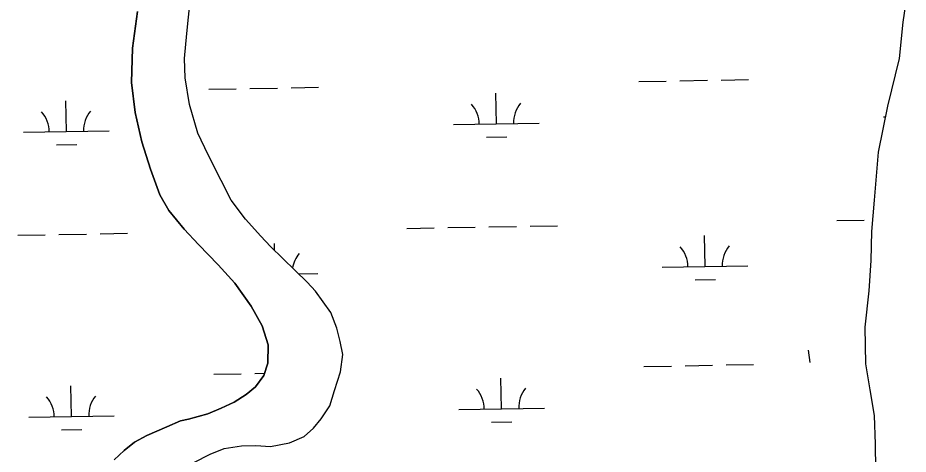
# Model space of a CAD drawing. Extents: x 3914892 to 3953151, y 242587 to 268572.
# Drawn here: x 3941622 to 3942661, y 263913 to 264422 of the extents above; entities that cross this region are included whole.
import ezdxf

# ---------------------------------------------------------------- set-up
doc = ezdxf.new("R2010")
doc.units = 0
for name, color, linetype in [('V-RIVR-EDGE', 7, 'Continuous'), ('V-TOPO-SHOR', 7, 'Continuous'), ('V-WETL-SWMP', 7, 'Continuous')]:
    doc.layers.add(name, color=color, linetype=linetype)

msp = doc.modelspace()

# ---------------------------------------------------------------- linework, layer by layer
at = {"layer": 'V-RIVR-EDGE'}
msp.add_lwpolyline([(3942544.6, 264034.4), (3942546.3, 264020)], dxfattribs=at)
at = {"layer": 'V-TOPO-SHOR'}
for points in [[(3941817.5, 264352.2), (3941816.8, 264374.6), (3941819.5, 264404), (3941831.2, 264518.4), (3941836.5, 264566.8), (3941843.4, 264628.1), (3941844.2, 264674.5), (3941843.8, 264715), (3941844.5, 264737.3), (3941844.6, 264803.4), (3941852.2, 264846.1), (3941854.2, 264883.3), (3941846.4, 264940.6), (3941836.7, 264972.9), (3941831.5, 265002.7), (3941828.1, 265034.4), (3941824.2, 265062.8), (3941821.2, 265087), (3941808.2, 265152.4)], [(3941796.2, 263944.8), (3941811.9, 263951.8), (3941821.4, 263953.7), (3941843.8, 263959.8), (3941859.6, 263966.7), (3941874.7, 263973.6), (3941888.6, 263982.3), (3941899.5, 263991.6), (3941909.3, 264004.7), (3941914.1, 264018.9), (3941914.2, 264040.6), (3941907.5, 264062.8), (3941894.4, 264085.6), (3941875.6, 264112.3), (3941856.2, 264133.7), (3941832.9, 264157.6), (3941816.4, 264175.5), (3941798.5, 264197.1), (3941787.9, 264215.4), (3941776.9, 264245.4), (3941766.9, 264277.3), (3941759.2, 264311.6), (3941754.7, 264346.7), (3941756.2, 264386.7), (3941761.8, 264429.4)], [(3941827.8, 263903), (3941846.8, 263912.8), (3941863.2, 263919.3), (3941883.1, 263922.6), (3941900.1, 263922.8), (3941917, 263921.6), (3941939.2, 263925.9), (3941956.5, 263933.6), (3941967.4, 263943.2), (3941976.3, 263954.1), (3941986.2, 263969.2), (3941991.6, 263987.3), (3941998.9, 264008.8), (3942001.5, 264029.3), (3941998.3, 264044.2), (3941994.6, 264060), (3941987.6, 264078), (3941969.6, 264102.9), (3941959.7, 264113.6), (3941945.7, 264127.3), (3941917.1, 264155.3), (3941905.9, 264167.3), (3941887.9, 264187.1), (3941871.1, 264209.3), (3941859.5, 264232.1), (3941844.2, 264262.3), (3941832.4, 264287.4), (3941822.5, 264321.1), (3941817.5, 264352.2)], [(3941734.5, 263906.1), (3941746.3, 263917.3), (3941758.4, 263927), (3941772.6, 263934.8), (3941796.2, 263944.8)]]:
    msp.add_lwpolyline(points, dxfattribs=at)
at = {"layer": 'V-WETL-SWMP'}
for p, q in [((3941819.5, 264404), (3941831.2, 264518.4)), ((3942661.3, 264460.4), (3942655, 264417.1)), ((3942655, 264417.1), (3942650.9, 264374.7)), ((3941816.8, 264374.6), (3941819.5, 264404)), ((3941817.5, 264352.2), (3941816.8, 264374.6)), ((3942650.9, 264374.7), (3942637.3, 264318.9)), ((3941822.5, 264321.1), (3941817.5, 264352.2)), ((3942346.9, 264347.8), (3942378.9, 264348.3)), ((3942394.9, 264348.6), (3942426.9, 264349.2)), ((3942442.9, 264349.5), (3942474.9, 264350.1)), ((3941845.1, 264338.8), (3941877.1, 264339.4)), ((3941893.1, 264339.6), (3941925.1, 264340.2)), ((3941941.1, 264340.5), (3941973.1, 264341.1)), ((3941678.9, 264289.4), (3941678.2, 264325.4)), ((3942180.7, 264298.4), (3942180.1, 264334.3)), ((3941832.4, 264287.4), (3941822.5, 264321.1)), ((3942637.3, 264318.9), (3942626.3, 264265.5)), ((3942632.6, 264306.4), (3942634.7, 264306.5)), ((3942130.7, 264297.5), (3942230.7, 264299.2)), ((3941628.9, 264288.5), (3941728.9, 264290.3)), ((3941844.2, 264262.3), (3941832.4, 264287.4)), ((3941667.2, 264273.7), (3941691.2, 264274.2)), ((3942169, 264282.7), (3942193, 264283.1)), ((3942626.3, 264265.5), (3942621.7, 264209.4)), ((3941859.5, 264232.1), (3941844.2, 264262.3)), ((3941871.1, 264209.3), (3941859.5, 264232.1)), ((3941887.9, 264187.1), (3941871.1, 264209.3)), ((3942621.7, 264209.4), (3942618.5, 264172.6)), ((3941905.9, 264167.3), (3941887.9, 264187.1)), ((3942577.9, 264185.4), (3942609.9, 264185.9)), ((3941670.2, 264169.1), (3941702.2, 264169.7)), ((3941718.2, 264170), (3941750.2, 264170.6)), ((3942076, 264176.4), (3942108, 264177)), ((3942124, 264177.2), (3942156, 264177.8)), ((3942172, 264178.1), (3942204, 264178.7)), ((3942220, 264179), (3942252, 264179.5)), ((3942618.5, 264172.6), (3942617.8, 264138.8)), ((3941622.2, 264168.3), (3941654.2, 264168.8)), ((3941917.1, 264155.3), (3941905.9, 264167.3)), ((3942424.2, 264131.9), (3942423.6, 264167.9)), ((3941945.7, 264127.3), (3941917.1, 264155.3)), ((3941921.9, 264150.6), (3941921.7, 264158.9)), ((3942617.8, 264138.8), (3942615.2, 264103.5)), ((3942374.2, 264131), (3942474.2, 264132.8)), ((3941959.7, 264113.6), (3941945.7, 264127.3)), ((3941949.7, 264123.4), (3941972.4, 264123.8)), ((3941969.6, 264102.9), (3941959.7, 264113.6)), ((3942412.5, 264116.2), (3942436.5, 264116.7)), ((3941987.6, 264078), (3941969.6, 264102.9)), ((3942615.2, 264103.5), (3942610.7, 264061.2)), ((3941994.6, 264060), (3941987.6, 264078)), ((3941998.3, 264044.2), (3941994.6, 264060)), ((3942610.7, 264061.2), (3942611.3, 264018.2)), ((3942001.5, 264029.3), (3941998.3, 264044.2)), ((3941998.9, 264008.8), (3942001.5, 264029.3)), ((3942352.9, 264015.1), (3942384.9, 264015.7)), ((3942400.9, 264016), (3942432.9, 264016.6)), ((3942448.9, 264016.9), (3942480.9, 264017.4)), ((3942611.3, 264018.2), (3942616.5, 263988)), ((3941851.1, 264006.2), (3941883, 264006.7)), ((3941899, 264007), (3941910.2, 264007.2)), ((3941991.6, 263987.3), (3941998.9, 264008.8)), ((3941684.8, 263956.8), (3941684.2, 263992.7)), ((3942186.7, 263965.7), (3942186, 264001.7)), ((3941986.2, 263969.2), (3941991.6, 263987.3)), ((3942616.5, 263988), (3942621.6, 263957.9)), ((3941976.3, 263954.1), (3941986.2, 263969.2)), ((3942136.7, 263964.8), (3942236.7, 263966.6)), ((3941634.9, 263955.9), (3941734.8, 263957.6)), ((3941967.4, 263943.2), (3941976.3, 263954.1)), ((3942621.6, 263957.9), (3942622.9, 263924.5)), ((3941673.1, 263941.1), (3941697.1, 263941.5)), ((3941956.5, 263933.6), (3941967.4, 263943.2)), ((3942174.9, 263950.1), (3942198.9, 263950.5)), ((3941939.2, 263925.9), (3941956.5, 263933.6)), ((3941863.2, 263919.3), (3941883.1, 263922.6)), ((3941883.1, 263922.6), (3941900.1, 263922.8)), ((3941900.1, 263922.8), (3941917, 263921.6)), ((3941917, 263921.6), (3941939.2, 263925.9)), ((3942622.9, 263924.5), (3942623.3, 263895.3)), ((3941846.8, 263912.8), (3941863.2, 263919.3))]:
    msp.add_line(p, q, dxfattribs=at)
msp.add_lwpolyline([(3941761.8, 264429.4), (3941756.2, 264386.7), (3941754.7, 264346.7), (3941759.2, 264311.6), (3941766.9, 264277.3), (3941776.9, 264245.4), (3941787.9, 264215.4), (3941798.5, 264197.1), (3941816.4, 264175.5), (3941832.9, 264157.6), (3941856.2, 264133.7), (3941875.6, 264112.3), (3941894.4, 264085.6), (3941907.5, 264062.8), (3941914.2, 264040.6), (3941914.1, 264018.9), (3941909.3, 264004.7), (3941899.5, 263991.6), (3941888.6, 263982.3), (3941874.7, 263973.6), (3941859.6, 263966.7), (3941843.8, 263959.8), (3941821.4, 263953.7), (3941812, 263951.8), (3941796.2, 263944.8), (3941772.6, 263934.8), (3941758.4, 263927), (3941746.3, 263917.3), (3941734.5, 263906.1)], dxfattribs=at)
for centre, start, end in [((3942125.5, 264297.8), 0.2532, 41.7968), ((3942235.9, 264299.8), 140.2532, 181.7968), ((3941623.7, 264288.9), 0.2532, 41.7968), ((3941734.1, 264290.8), 140.2532, 181.7968), ((3942369, 264131.4), 0.2532, 41.7968), ((3942479.4, 264133.3), 140.2532, 181.7968), ((3941977.6, 264124.4), 140.2532, 170.6251), ((3942131.4, 263965.2), 0.2532, 41.7968), ((3942241.9, 263967.2), 140.2532, 181.7968), ((3941629.6, 263956.2), 0.2532, 41.7968), ((3941740.1, 263958.2), 140.2532, 181.7968)]:
    msp.add_arc(centre, 35.2, start, end, dxfattribs=at)

doc.saveas('drawing.dxf')
